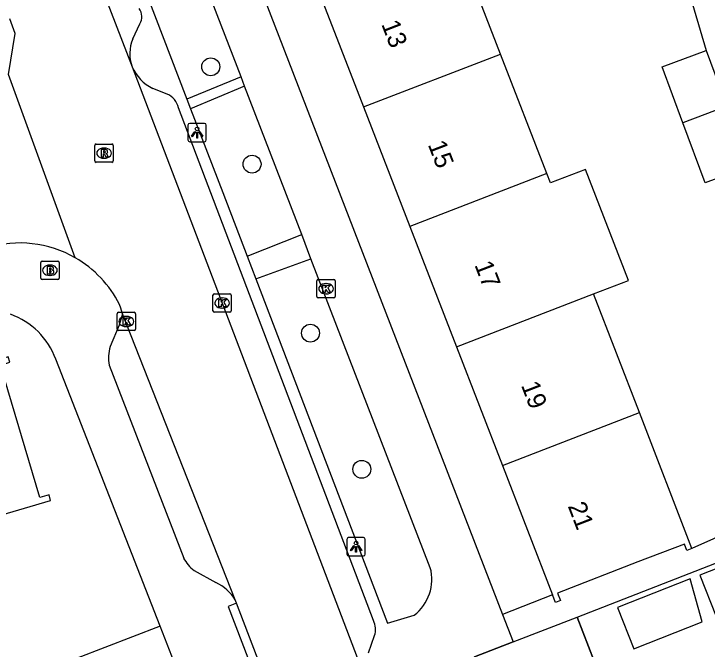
# Model space of a CAD drawing. Extents: x 162532 to 163264, y 381233 to 382042.
# Drawn here: x 162863.62 to 162901.44, y 381795.03 to 381829.7 of the extents above; entities that cross this region are included whole.
import ezdxf

# ---------------------------------------------------------------- set-up
doc = ezdxf.new("R2010")
doc.units = 0
for name, color, linetype in [('IMGEO_Boom', 7, 'Continuous'), ('IMGEO_Brandkraan', 7, 'Continuous'), ('IMGEO_Kolk', 7, 'Continuous'), ('IMGEO_Lichtpunt', 7, 'Continuous'), ('IMGEO_Pand', 7, 'Continuous'), ('IMGEO_Pand_nummerreeks', 7, 'Continuous'), ('IMGEO_Pand_vergunning_verleend', 7, 'Continuous'), ('IMGEO_Rijbaan_lokaal_open', 7, 'Continuous'), ('IMGEO_Rioolput', 7, 'Continuous'), ('IMGEO_Voetpad_open', 7, 'Continuous')]:
    doc.layers.add(name, color=color, linetype=linetype)

msp = doc.modelspace()

# ---------------------------------------------------------------- linework, layer by layer
at = {"layer": 'IMGEO_Boom'}
for centre in [(162874.362, 381826.813), (162876.614, 381821.499), (162879.8, 381812.277), (162882.601, 381804.844)]:
    msp.add_circle(centre, 0.489, dxfattribs=at)
at = {"layer": 'IMGEO_Brandkraan'}
for p, q in [((162865.089, 381815.282), (162865.089, 381816.134)), ((162865.164, 381816.208), (162866.016, 381816.208)), ((162865.577, 381815.988), (162865.602, 381815.988)), ((162866.09, 381816.134), (162866.09, 381815.282)), ((162866.016, 381815.208), (162865.164, 381815.208)), ((162865.6, 381815.428), (162865.575, 381815.428))]:
    msp.add_line(p, q, dxfattribs=at)
for points in [[(162865.089, 381815.282), (162865.089, 381816.134)], [(162865.164, 381816.208), (162866.016, 381816.208)], [(162865.437, 381815.908), (162865.437, 381815.508), (162865.65, 381815.508)], [(162865.668, 381815.908), (162865.437, 381815.908)], [(162866.09, 381816.134), (162866.09, 381815.282)], [(162865.616, 381815.827), (162865.562, 381815.827), (162865.562, 381815.751)], [(162865.562, 381815.751), (162865.615, 381815.751)], [(162865.624, 381815.675), (162865.562, 381815.675), (162865.562, 381815.594)], [(162865.562, 381815.594), (162865.624, 381815.594)], [(162866.016, 381815.208), (162865.164, 381815.208)]]:
    msp.add_lwpolyline(points, dxfattribs=at)
for centre, radius, start, end in [((162865.166, 381816.132), 0.0765, 91.552, 178.448), ((162865.166, 381816.132), 0.0765, 91.552, 178.448), ((162865.672, 381815.763), 0.145, 59.4692, 91.5367), ((162865.697, 381815.81), 0.0922, 285.5137, 58.1501), ((162866.014, 381816.132), 0.0765, 1.552, 88.448), ((162866.014, 381816.132), 0.0765, 1.552, 88.448), ((162865.617, 381815.789), 0.0379, 267.8285, 90.9355), ((162865.625, 381815.634), 0.0404, 269.8759, 90.5077), ((162865.656, 381815.759), 0.251, 268.6676, 293.5347), ((162865.702, 381815.618), 0.105, 301.3115, 78.989), ((162865.166, 381815.284), 0.0765, 181.552, 268.448), ((162865.166, 381815.284), 0.0765, 181.552, 268.448), ((162866.014, 381815.284), 0.0765, 271.552, 358.448), ((162866.014, 381815.284), 0.0765, 271.552, 358.448)]:
    msp.add_arc(centre, radius, start, end, dxfattribs=at)
for centre, major_axis, ratio, start_param, end_param in [((162865.576, 381815.708), (-0.387, 0.002), 0.722429, 4.712389, 7.853982), ((162865.601, 381815.708), (-0.39, 0.002), 0.717154, 1.570796, 4.712389)]:
    msp.add_ellipse(centre, major_axis=major_axis, ratio=ratio, start_param=start_param, end_param=end_param, dxfattribs=at)
at = {"layer": 'IMGEO_Kolk'}
for p, q in [((162880.152, 381814.275), (162880.152, 381815.127)), ((162880.227, 381815.201), (162881.079, 381815.201)), ((162881.153, 381815.127), (162881.153, 381814.275)), ((162880.64, 381814.981), (162880.665, 381814.981)), ((162874.481, 381813.494), (162874.481, 381814.346)), ((162874.556, 381814.42), (162875.408, 381814.42)), ((162875.482, 381814.346), (162875.482, 381813.494)), ((162880.663, 381814.421), (162880.638, 381814.421)), ((162874.969, 381814.2), (162874.994, 381814.2)), ((162881.079, 381814.201), (162880.227, 381814.201)), ((162874.992, 381813.64), (162874.967, 381813.64)), ((162869.256, 381812.486), (162869.256, 381813.338)), ((162869.331, 381813.412), (162870.183, 381813.412)), ((162870.257, 381813.338), (162870.257, 381812.486)), ((162875.408, 381813.42), (162874.556, 381813.42)), ((162869.744, 381813.192), (162869.769, 381813.192)), ((162869.767, 381812.632), (162869.742, 381812.632)), ((162870.183, 381812.412), (162869.331, 381812.412))]:
    msp.add_line(p, q, dxfattribs=at)
for points in [[(162880.152, 381814.275), (162880.152, 381815.127)], [(162880.227, 381815.201), (162881.079, 381815.201)], [(162881.153, 381815.127), (162881.153, 381814.275)], [(162880.473, 381814.901), (162880.596, 381814.901), (162880.596, 381814.75), (162880.726, 381814.901), (162880.89, 381814.901), (162880.744, 381814.75), (162880.897, 381814.501), (162880.745, 381814.501), (162880.66, 381814.665), (162880.596, 381814.598), (162880.596, 381814.501), (162880.473, 381814.501), (162880.473, 381814.901)], [(162874.481, 381813.494), (162874.481, 381814.346)], [(162874.556, 381814.42), (162875.408, 381814.42)], [(162875.482, 381814.346), (162875.482, 381813.494)], [(162874.802, 381814.12), (162874.925, 381814.12), (162874.925, 381813.969), (162875.055, 381814.12), (162875.219, 381814.12), (162875.073, 381813.969), (162875.226, 381813.72), (162875.074, 381813.72), (162874.989, 381813.884), (162874.925, 381813.817), (162874.925, 381813.72), (162874.802, 381813.72), (162874.802, 381814.12)], [(162881.079, 381814.201), (162880.227, 381814.201)], [(162869.256, 381812.486), (162869.256, 381813.338)], [(162869.331, 381813.412), (162870.183, 381813.412)], [(162870.257, 381813.338), (162870.257, 381812.486)], [(162875.408, 381813.42), (162874.556, 381813.42)], [(162869.577, 381813.112), (162869.7, 381813.112), (162869.7, 381812.961), (162869.83, 381813.112), (162869.994, 381813.112), (162869.848, 381812.961), (162870.001, 381812.712), (162869.849, 381812.712), (162869.764, 381812.876), (162869.7, 381812.809), (162869.7, 381812.712), (162869.577, 381812.712), (162869.577, 381813.112)], [(162870.183, 381812.412), (162869.331, 381812.412)]]:
    msp.add_lwpolyline(points, dxfattribs=at)
for centre, start, end in [((162880.229, 381815.125), 91.552, 178.448), ((162880.229, 381815.125), 91.552, 178.448), ((162881.077, 381815.125), 1.552, 88.448), ((162881.077, 381815.125), 1.552, 88.448), ((162874.558, 381814.344), 91.552, 178.448), ((162874.558, 381814.344), 91.552, 178.448), ((162875.406, 381814.344), 1.552, 88.448), ((162875.406, 381814.344), 1.552, 88.448), ((162880.229, 381814.277), 181.552, 268.448), ((162880.229, 381814.277), 181.552, 268.448), ((162881.077, 381814.277), 271.552, 358.448), ((162881.077, 381814.277), 271.552, 358.448), ((162869.333, 381813.336), 91.552, 178.448), ((162869.333, 381813.336), 91.552, 178.448), ((162870.181, 381813.336), 1.552, 88.448), ((162870.181, 381813.336), 1.552, 88.448), ((162874.558, 381813.496), 181.552, 268.448), ((162874.558, 381813.496), 181.552, 268.448), ((162875.406, 381813.496), 271.552, 358.448), ((162875.406, 381813.496), 271.552, 358.448), ((162869.333, 381812.488), 181.552, 268.448), ((162869.333, 381812.488), 181.552, 268.448), ((162870.181, 381812.488), 271.552, 358.448), ((162870.181, 381812.488), 271.552, 358.448)]:
    msp.add_arc(centre, 0.0765, start, end, dxfattribs=at)
for centre, major_axis, ratio, start_param, end_param in [((162880.639, 381814.701), (-0.387, 0.002), 0.722429, 4.712389, 7.853982), ((162880.664, 381814.701), (-0.39, 0.002), 0.717154, 1.570796, 4.712389), ((162874.968, 381813.92), (-0.387, 0.002), 0.722429, 4.712389, 7.853982), ((162874.993, 381813.92), (-0.39, 0.002), 0.717154, 1.570796, 4.712389), ((162869.743, 381812.912), (-0.387, 0.002), 0.722429, 4.712389, 7.853982), ((162869.768, 381812.912), (-0.39, 0.002), 0.717154, 1.570796, 4.712389)]:
    msp.add_ellipse(centre, major_axis=major_axis, ratio=ratio, start_param=start_param, end_param=end_param, dxfattribs=at)
at = {"layer": 'IMGEO_Lichtpunt'}
for p, q in [((162873.121, 381823.625), (162873.121, 381822.818)), ((162873.121, 381823.625), (162873.121, 381822.818)), ((162874.023, 381823.72), (162873.215, 381823.72)), ((162874.023, 381823.72), (162873.215, 381823.72)), ((162874.117, 381822.818), (162874.117, 381823.625)), ((162874.117, 381822.818), (162874.117, 381823.625)), ((162873.215, 381822.724), (162874.023, 381822.724)), ((162873.215, 381822.724), (162874.023, 381822.724)), ((162882.692, 381801.115), (162881.884, 381801.115)), ((162882.692, 381801.115), (162881.884, 381801.115)), ((162881.79, 381801.02), (162881.79, 381800.213)), ((162881.79, 381801.02), (162881.79, 381800.213)), ((162882.786, 381800.213), (162882.786, 381801.02)), ((162882.786, 381800.213), (162882.786, 381801.02)), ((162881.884, 381800.119), (162882.692, 381800.119)), ((162881.884, 381800.119), (162882.692, 381800.119))]:
    msp.add_line(p, q, dxfattribs=at)
for points in [[(162873.495, 381823.289), (162873.534, 381823.261), (162873.346, 381822.999), (162873.308, 381823.026), (162873.495, 381823.289)], [(162873.597, 381823.241), (162873.644, 381823.241), (162873.644, 381822.919), (162873.597, 381822.919), (162873.597, 381823.241)], [(162873.707, 381823.261), (162873.745, 381823.288), (162873.932, 381823.026), (162873.893, 381822.998), (162873.707, 381823.261)], [(162882.164, 381800.684), (162882.203, 381800.656), (162882.015, 381800.394), (162881.977, 381800.421), (162882.164, 381800.684)], [(162882.266, 381800.636), (162882.313, 381800.636), (162882.313, 381800.314), (162882.266, 381800.314), (162882.266, 381800.636)], [(162882.376, 381800.656), (162882.414, 381800.683), (162882.601, 381800.421), (162882.562, 381800.393), (162882.376, 381800.656)]]:
    msp.add_lwpolyline(points, dxfattribs=at)
for centre in [(162873.62, 381823.423), (162882.289, 381800.818)]:
    msp.add_circle(centre, 0.0994, dxfattribs=at)
for centre, start, end in [((162873.215, 381823.625), 90, 180), ((162873.215, 381823.625), 90, 180), ((162874.023, 381823.625), 0, 90), ((162874.023, 381823.625), 0, 90), ((162873.215, 381822.818), 180, 270), ((162873.215, 381822.818), 180, 270), ((162874.023, 381822.818), 270, 0), ((162874.023, 381822.818), 270, 360), ((162881.884, 381801.02), 90, 180), ((162881.884, 381801.02), 90, 180), ((162882.692, 381801.02), 0, 90), ((162882.692, 381801.02), 0, 90), ((162881.884, 381800.213), 180, 270), ((162881.884, 381800.213), 180, 270), ((162882.692, 381800.213), 270, 0), ((162882.692, 381800.213), 270, 360)]:
    msp.add_arc(centre, 0.0946, start, end, dxfattribs=at)
at = {"layer": 'IMGEO_Pand'}
for points in [[(162890.173, 381827.509), (162887.7, 381833.903)], [(162880.227, 381831.013), (162882.7, 381824.619)], [(162900.118, 381823.763), (162898.991, 381826.815), (162901.391, 381827.701)], [(162901.391, 381827.701), (162902.515, 381824.659)], [(162882.7, 381824.619), (162890.173, 381827.509)], [(162892.695, 381820.986), (162890.173, 381827.509)], [(162882.7, 381824.619), (162885.222, 381818.096)], [(162902.515, 381824.659), (162900.118, 381823.763)], [(162903.732, 381821.364), (162901.331, 381820.478), (162900.118, 381823.763)], [(162895.235, 381814.417), (162897.151, 381815.158), (162894.81, 381821.212), (162892.894, 381820.472), (162892.695, 381820.986)], [(162892.695, 381820.986), (162885.222, 381818.096)], [(162885.222, 381818.096), (162887.762, 381811.528)], [(162887.762, 381811.528), (162895.235, 381814.417)], [(162897.741, 381807.937), (162895.235, 381814.417)], [(162887.762, 381811.528), (162890.268, 381805.047)], [(162858.652, 381801.082), (162860.732, 381801.698), (162865.63, 381803.149), (162865.54, 381803.456), (162865.04, 381803.308), (162862.899, 381810.534), (162863.4, 381810.683), (162863.308, 381810.989), (162856.329, 381808.921)], [(162890.268, 381805.047), (162897.741, 381807.937)], [(162900.609, 381800.52), (162897.741, 381807.937)], [(162890.268, 381805.047), (162892.999, 381797.985)], [(162900.609, 381800.52), (162900.331, 381800.412), (162900.194, 381800.767), (162897.663, 381799.789), (162893.279, 381798.093), (162893.44, 381797.677), (162893.16, 381797.568), (162892.999, 381797.985)], [(162903.589, 381800.072), (162901.045, 381799.071), (162901.931, 381796.819), (162904.475, 381797.82), (162903.589, 381800.072)], [(162900.518, 381798.864), (162896.55, 381797.303), (162897.436, 381795.05), (162901.156, 381796.514), (162900.518, 381798.864)], [(162889.497, 381792.126), (162895.275, 381794.366), (162894.343, 381796.777)], [(162890.848, 381795.423), (162894.343, 381796.777)], [(162871.6, 381796.286), (162865.57, 381793.947), (162865.822, 381793.297), (162862.855, 381792.401), (162863.565, 381790.046)], [(162872.744, 381793.336), (162871.6, 381796.286)], [(162890.848, 381795.423), (162888.75, 381794.611), (162889.497, 381792.126)]]:
    msp.add_lwpolyline(points, dxfattribs=at)
at = {"layer": 'IMGEO_Pand_vergunning_verleend'}
msp.add_lwpolyline([(162890.848, 381795.423), (162894.343, 381796.777), (162895.275, 381794.366), (162889.497, 381792.126), (162888.75, 381794.611), (162890.848, 381795.423)], dxfattribs=at)
at = {"layer": 'IMGEO_Rijbaan_lokaal_open'}
for points in [[(162857.537, 381859.266), (162870.073, 381826.813)], [(162863.324, 381826.387), (162863.686, 381828.622), (162863.407, 381829.427)], [(162870.073, 381826.813), (162882.793, 381793.432)], [(162866.973, 381816.386), (162863.324, 381826.387)], [(162869.551, 381813.335), (162869.461, 381813.644), (162869.383, 381813.839)], [(162875.697, 381797.712), (162869.551, 381813.335)], [(162875.771, 381797.545), (162875.697, 381797.712)], [(162878.756, 381789.728), (162875.771, 381797.545)]]:
    msp.add_lwpolyline(points, dxfattribs=at)
for centre, radius, start, end in [((162863.929, 381811.096), 6.103, 60.0842, 106.7248), ((162863.93, 381811.093), 6.106, 26.7291, 60.1046)]:
    msp.add_arc(centre, radius, start, end, dxfattribs=at)
at = {"layer": 'IMGEO_Rioolput'}
for p, q in [((162868.044, 381821.673), (162868.044, 381822.525)), ((162868.119, 381822.599), (162868.971, 381822.599)), ((162868.532, 381822.379), (162868.557, 381822.379)), ((162869.045, 381822.525), (162869.045, 381821.673)), ((162868.971, 381821.599), (162868.119, 381821.599)), ((162868.555, 381821.819), (162868.53, 381821.819))]:
    msp.add_line(p, q, dxfattribs=at)
for points in [[(162868.044, 381821.673), (162868.044, 381822.525)], [(162868.119, 381822.599), (162868.971, 381822.599)], [(162868.633, 381822.297), (162868.381, 381822.299), (162868.381, 381821.899)], [(162869.045, 381822.525), (162869.045, 381821.673)], [(162868.381, 381821.899), (162868.505, 381821.899), (162868.505, 381822.061), (162868.516, 381822.061)], [(162868.559, 381822.218), (162868.505, 381822.218), (162868.505, 381822.137)], [(162868.505, 381822.137), (162868.557, 381822.137)], [(162868.563, 381822.032), (162868.634, 381821.899), (162868.774, 381821.899), (162868.709, 381822.025)], [(162868.971, 381821.599), (162868.119, 381821.599)]]:
    msp.add_lwpolyline(points, dxfattribs=at)
for centre, radius, start, end in [((162868.121, 381822.523), 0.0765, 91.552, 178.448), ((162868.121, 381822.523), 0.0765, 91.552, 178.448), ((162868.632, 381822.187), 0.109, 350.3612, 89.416), ((162868.969, 381822.523), 0.0765, 1.552, 88.448), ((162868.969, 381822.523), 0.0765, 1.552, 88.448), ((162868.515, 381822.008), 0.0533, 26.0293, 88.6989), ((162868.541, 381822.326), 0.19, 274.7715, 282.9687), ((162868.565, 381822.122), 0.0964, 77.0061, 93.1865), ((162868.579, 381822.179), 0.0378, 276.6634, 79.6772), ((162868.63, 381822.187), 0.112, 277.5842, 350.9817), ((162868.614, 381821.972), 0.108, 29.5134, 73.7905), ((162868.121, 381821.675), 0.0765, 181.552, 268.448), ((162868.121, 381821.675), 0.0765, 181.552, 268.448), ((162868.969, 381821.675), 0.0765, 271.552, 358.448), ((162868.969, 381821.675), 0.0765, 271.552, 358.448)]:
    msp.add_arc(centre, radius, start, end, dxfattribs=at)
for centre, major_axis, ratio, start_param, end_param in [((162868.531, 381822.099), (-0.387, 0.002), 0.722429, 4.712389, 7.853982), ((162868.556, 381822.099), (-0.39, 0.002), 0.717154, 1.570796, 4.712389)]:
    msp.add_ellipse(centre, major_axis=major_axis, ratio=ratio, start_param=start_param, end_param=end_param, dxfattribs=at)
at = {"layer": 'IMGEO_Voetpad_open'}
for points in [[(162863.638, 381865.85), (162890.266, 381796.929)], [(162876.018, 381826.256), (162870.392, 381840.859)], [(162867.441, 381839.722), (162873.063, 381825.051)], [(162899.005, 381835.802), (162901.391, 381827.701)], [(162870.105, 381828.333), (162870.501, 381829.157)], [(162876.018, 381826.256), (162873.063, 381825.051)], [(162876.207, 381825.763), (162876.018, 381826.256)], [(162876.207, 381825.763), (162873.264, 381824.526)], [(162879.33, 381817.657), (162876.207, 381825.763)], [(162871.99, 381825.32), (162871.204, 381825.626)], [(162873.063, 381825.051), (162873.264, 381824.526)], [(162883.234, 381796.59), (162872.597, 381824.57)], [(162873.264, 381824.526), (162875.016, 381819.954), (162876.347, 381816.481)], [(162876.347, 381816.481), (162879.33, 381817.657)], [(162879.816, 381816.333), (162879.33, 381817.657)], [(162876.347, 381816.481), (162876.822, 381815.236)], [(162876.822, 381815.236), (162879.816, 381816.333)], [(162886.337, 381799.476), (162879.816, 381816.333)], [(162876.822, 381815.236), (162883.998, 381796.454), (162885.452, 381796.878)], [(162869.551, 381813.335), (162869.359, 381812.718), (162868.874, 381811.539)], [(162871.6, 381796.286), (162865.905, 381810.851)], [(162868.821, 381810.523), (162872.885, 381800.002)], [(162908.175, 381807.773), (162910.132, 381802.324), (162902.97, 381801.571), (162900.609, 381800.52)], [(162894.343, 381796.777), (162903.355, 381800.286), (162908.378, 381800.237)], [(162873.454, 381799.315), (162874.646, 381798.665)], [(162892.999, 381797.985), (162890.266, 381796.929)], [(162875.771, 381797.545), (162875.311, 381797.348), (162878.288, 381789.571), (162878.756, 381789.728)], [(162890.266, 381796.929), (162890.848, 381795.423)], [(162882.964, 381794.826), (162883.296, 381795.765)]]:
    msp.add_lwpolyline(points, dxfattribs=at)
for centre, radius, start, end in [((162869.84, 381829.539), 0.764, 330.003, 36.6898), ((162872.037, 381827.532), 2.092, 157.4819, 200.106), ((162872.289, 381827.793), 2.423, 203.8425, 243.3897), ((162871.571, 381824.36), 1.048, 11.5675, 66.4013), ((162862.064, 381809.462), 4.084, 19.8884, 70.3906), ((162870.987, 381810.919), 2.202, 163.6543, 190.3734), ((162874.647, 381800.883), 1.97, 206.5481, 232.7176), ((162883.948, 381798.84), 2.472, 307.47, 14.9075), ((162873.637, 381796.496), 2.392, 30.5504, 65.0489), ((162882.269, 381796.103), 1.081, 341.8048, 26.7908)]:
    msp.add_arc(centre, radius, start, end, dxfattribs=at)

# ---------------------------------------------------------------- texts
at = {"layer": 'IMGEO_Pand_nummerreeks'}
for s, rotation, p in [('13', 291.1407, (162883.652, 381829.145)), ('15', 291.1407, (162886.192, 381822.575)), ('17', 291.1419, (162888.733, 381816.005)), ('19', 291.1407, (162891.274, 381809.434)), ('21', 291.1419, (162893.822, 381802.845))]:
    msp.add_text(s, height=1, rotation=rotation, dxfattribs=at).set_placement(p)

doc.saveas('drawing.dxf')
